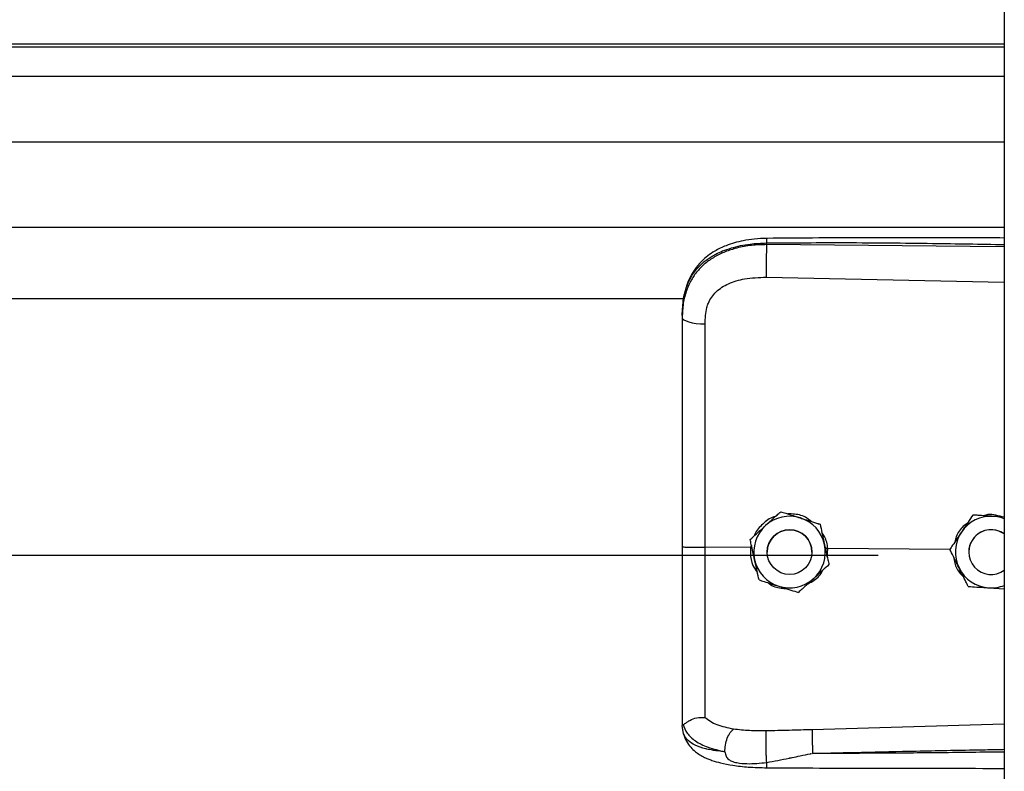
# Model space of a CAD drawing. Header units: inches. Extents: x 170 to 284, y 215 to 248.
# Tile 553 of 656: x 206.297 to 206.533, y 243.093 to 243.273. Entities that reach past the tile are written whole.
import ezdxf

# ---------------------------------------------------------------- set-up
doc = ezdxf.new("R2010")
doc.units = ezdxf.units.IN
doc.header["$LTSCALE"] = 0.25
doc.header["$MEASUREMENT"] = 0
doc.layers.add('LH FRONT OF HOOD', color=7, linetype='Continuous')

msp = doc.modelspace()

# ---------------------------------------------------------------- linework, layer by layer
at = {"layer": 'LH FRONT OF HOOD'}
for p, q in [((206.5326438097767, 244.0215643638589), (206.5326438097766, 239.8211148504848)), ((206.5326438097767, 243.2671230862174), (202.5003237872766, 243.2671230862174)), ((202.5003237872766, 243.2664837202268), (206.5326438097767, 243.2664837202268)), ((202.5003237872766, 243.2594656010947), (206.5326438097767, 243.2594656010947)), ((202.5003237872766, 243.2437815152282), (206.5326438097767, 243.2437815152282)), ((202.5003237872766, 243.2233935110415), (206.5326438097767, 243.2233935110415)), ((206.4757965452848, 243.2191818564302), (206.4757965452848, 243.2195932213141)), ((206.5326438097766, 243.2186451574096), (206.4757965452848, 243.2191818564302)), ((206.4757005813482, 243.2113930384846), (206.5326438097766, 243.2101834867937)), ((202.5768719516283, 243.206317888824), (206.4560926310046, 243.206317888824)), ((206.4556010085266, 243.2022586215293), (206.4556010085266, 243.2017703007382)), ((206.4791715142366, 243.1553267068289), (206.4791715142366, 243.1553250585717)), ((206.5251150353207, 243.1545302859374), (206.5251150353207, 243.1545319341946)), ((206.5261639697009, 243.1544640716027), (206.5251150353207, 243.1545319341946)), ((206.4885896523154, 243.1523260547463), (206.4885896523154, 243.1523244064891)), ((206.4718638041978, 243.1486706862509), (206.4718638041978, 243.1486690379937)), ((206.4719722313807, 243.1467354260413), (206.4610586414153, 243.1468398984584)), ((206.4721575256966, 243.147324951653), (206.4719722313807, 243.1467354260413)), ((206.4719722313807, 243.1467354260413), (206.4719744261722, 243.146735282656)), ((206.4759317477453, 243.1456681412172), (206.4759317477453, 243.1456673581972)), ((206.4866321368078, 243.1456673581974), (206.4866321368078, 243.1456681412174)), ((206.4904099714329, 243.1465588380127), (206.4898619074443, 243.1465048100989)), ((206.4903128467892, 243.1444413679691), (206.4904099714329, 243.1465588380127)), ((206.4904099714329, 243.1465588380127), (206.4904116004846, 243.146558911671)), ((206.5196436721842, 243.146279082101), (206.4904116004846, 243.146558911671)), ((206.5196296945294, 243.1463073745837), (206.5196296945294, 243.1463090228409)), ((206.5241434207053, 243.1456681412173), (206.5241434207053, 243.1456673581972)), ((202.5304915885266, 243.1449254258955), (206.5024760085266, 243.1449254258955)), ((206.4907000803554, 243.1426693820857), (206.4907000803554, 243.1426677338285)), ((206.5289402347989, 243.1371257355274), (206.5326438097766, 243.1368859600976)), ((206.4556010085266, 243.1047172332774), (206.4556010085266, 243.1041884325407)), ((206.4559407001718, 243.102203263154), (206.4556010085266, 243.1041884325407)), ((206.5326438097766, 243.1045117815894), (206.4867081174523, 243.1031799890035))]:
    msp.add_line(p, q, dxfattribs=at)
at = {"layer": 'LH FRONT OF HOOD', "flags": 128}
msp.add_lwpolyline([(206.4556010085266, 243.2017703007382), (206.4557049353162, 243.2014745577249), (206.4560128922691, 243.2011896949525), (206.4565135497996, 243.200926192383), (206.4571884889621, 243.2006937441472), (206.4580128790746, 243.200500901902), (206.458956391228, 243.2003547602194), (206.4599843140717, 243.2002606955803), (206.4610588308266, 243.2002221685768)], dxfattribs=at)
at = {"layer": 'LH FRONT OF HOOD'}
msp.add_circle((206.4812819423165, 243.1456673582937), 0.005350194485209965, dxfattribs=at)
for centre, radius, start, end in [((206.4812819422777, 243.1456681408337), 0.008560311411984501, 72.32793711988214, 132.3279357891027), ((206.4812819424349, 243.1456681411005), 0.008560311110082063, 12.32793744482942, 72.32793758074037), ((206.5294936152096, 243.1456681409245), 0.00856031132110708, 86.29353550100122, 146.2935346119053), ((206.5294936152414, 243.1456681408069), 0.008560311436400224, 68.4076756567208, 86.29353576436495), ((206.4812819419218, 243.1456681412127), 0.008560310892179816, 132.3279357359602, 192.3279369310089), ((206.4812819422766, 243.1456681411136), 0.005350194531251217, 1.112064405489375e-06, 179.9999988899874), ((206.5294936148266, 243.1456681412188), 0.008560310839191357, 146.2935348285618, 206.2935362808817), ((206.5294936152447, 243.1456681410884), 0.005350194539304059, 53.92810144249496, 179.9999986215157), ((206.5294936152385, 243.1456673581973), 0.005350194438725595, 53.92810057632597, 306.071899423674), ((206.4812819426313, 243.145668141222), 0.008560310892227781, 312.3279357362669, 12.32793693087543), ((206.4812819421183, 243.1456681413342), 0.008560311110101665, 192.3279374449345, 252.3279375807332), ((206.5294936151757, 243.1456681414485), 0.008560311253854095, 206.2935366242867, 266.2935360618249), ((206.4812819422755, 243.1456681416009), 0.008560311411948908, 252.3279371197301, 312.3279357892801), ((206.529493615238, 243.1456681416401), 0.008560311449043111, 266.2935357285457, 291.5923243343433)]:
    msp.add_arc(centre, radius, start, end, dxfattribs=at)
for points, knots in [([(206.4556010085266, 243.2022586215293), (206.4556637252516, 243.2036150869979), (206.4557821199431, 243.206175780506), (206.4567516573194, 243.209666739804), (206.4580408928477, 243.2120786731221), (206.4594047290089, 243.2137813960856), (206.4604876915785, 243.2148247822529), (206.4615466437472, 243.2156532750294), (206.4625360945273, 243.2163132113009), (206.4637704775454, 243.217008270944), (206.4653644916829, 243.2177339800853), (206.4680282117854, 243.2186420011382), (206.4715633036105, 243.2194019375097), (206.474469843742, 243.219533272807), (206.4757965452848, 243.2195932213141)], [0, 0, 0, 0, 0.1307156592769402, 0.2467609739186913, 0.3577928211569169, 0.4170971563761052, 0.4791482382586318, 0.5177152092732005, 0.5590896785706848, 0.6032945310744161, 0.663348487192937, 0.7353692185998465, 0.8792082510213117, 1, 1, 1, 1]), ([(206.4757965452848, 243.2191818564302), (206.474580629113, 243.2191485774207), (206.4721488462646, 243.2190820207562), (206.4688080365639, 243.2184602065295), (206.4658502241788, 243.2175179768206), (206.4633076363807, 243.2163003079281), (206.4610761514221, 243.2147548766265), (206.4592044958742, 243.2129136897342), (206.4577235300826, 243.2107833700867), (206.4565479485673, 243.2082141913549), (206.455755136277, 243.2051622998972), (206.4556524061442, 243.2029014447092), (206.4556010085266, 243.2017703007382)], [0, 0, 0, 0, 0.1111703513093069, 0.2223361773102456, 0.3162781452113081, 0.4102081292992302, 0.5024030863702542, 0.5945790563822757, 0.6845432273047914, 0.7745043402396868, 0.8871807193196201, 0.9999999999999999, 0.9999999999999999, 0.9999999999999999, 0.9999999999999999]), ([(206.4758151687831, 243.2206853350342), (206.4748165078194, 243.220646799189), (206.4729247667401, 243.2205738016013), (206.4696157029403, 243.2200454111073), (206.4663881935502, 243.2191514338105), (206.4636413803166, 243.2178471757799), (206.461655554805, 243.2165245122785), (206.4600143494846, 243.2150790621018), (206.4586991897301, 243.2134908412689), (206.4576239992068, 243.2117381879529), (206.4567667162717, 243.2098284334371), (206.4560218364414, 243.2073098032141), (206.4558064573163, 243.2053721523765), (206.4556874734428, 243.2043017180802)], [0, 0, 0, 0, 0.0977474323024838, 0.1851607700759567, 0.330612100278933, 0.436467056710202, 0.5083182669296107, 0.5850061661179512, 0.6719760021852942, 0.7307948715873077, 0.8036787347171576, 0.8915444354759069, 1, 1, 1, 1]), ([(206.4757965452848, 243.2191818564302), (206.475774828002, 243.2186060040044), (206.4757297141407, 243.2174097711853), (206.4756886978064, 243.215184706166), (206.4756754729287, 243.2130073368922), (206.4756924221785, 243.2119176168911), (206.4757005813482, 243.2113930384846)], [0, 0, 0, 0, 0.2406941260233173, 0.4999999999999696, 0.7593058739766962, 1, 1, 1, 1]), ([(206.4758153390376, 243.2206694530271), (206.4758141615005, 243.2206734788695), (206.4758101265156, 243.2206872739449), (206.4758049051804, 243.2205723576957), (206.475798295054, 243.2202795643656), (206.4757972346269, 243.2198636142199), (206.4757965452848, 243.2195932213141)], [0, 0, 0, 0, 0.09787641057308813, 0.3353863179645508, 0.5679606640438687, 1, 1, 1, 1]), ([(206.4757965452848, 243.2195932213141), (206.4821023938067, 243.2196325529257), (206.495341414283, 243.2197151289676), (206.5142910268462, 243.2195339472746), (206.5269315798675, 243.2193129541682), (206.5326438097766, 243.2192130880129)], [0, 0, 0, 0, 0.3326703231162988, 0.6984356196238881, 1, 1, 1, 1]), ([(206.5326438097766, 243.2207682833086), (206.5297446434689, 243.2207830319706), (206.5191167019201, 243.2208370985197), (206.5001732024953, 243.2208737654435), (206.4841299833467, 243.2207496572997), (206.4758151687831, 243.2206853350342)], [0, 0, 0, 0, 0.153045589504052, 0.5610439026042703, 1, 1, 1, 1]), ([(206.4614844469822, 243.2041554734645), (206.4614844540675, 243.2041554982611), (206.4615870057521, 243.2045144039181), (206.4620821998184, 243.205920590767), (206.4636182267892, 243.2081232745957), (206.4666852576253, 243.2100265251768), (206.470801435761, 243.211238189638), (206.4739542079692, 243.2113378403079), (206.4757005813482, 243.2113930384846)], [0, 0, 0, 0, 4.497367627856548e-06, 0.06509473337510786, 0.261670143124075, 0.475310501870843, 0.7093656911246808, 1, 1, 1, 1]), ([(206.4610588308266, 243.2002221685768), (206.4611288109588, 243.201546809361), (206.4611987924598, 243.202871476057), (206.4614844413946, 243.2041554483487), (206.4614844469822, 243.2041554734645)], [0, 0, 0, 0, 0.9999804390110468, 0.9999999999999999, 0.9999999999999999, 0.9999999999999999, 0.9999999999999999]), ([(206.4556010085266, 243.2017703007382), (206.4556010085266, 243.1981401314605), (206.4556010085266, 243.1908692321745), (206.4556010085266, 243.1797884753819), (206.4556010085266, 243.1686058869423), (206.4556010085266, 243.1576372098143), (206.4556010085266, 243.1503893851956), (206.4556010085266, 243.1469095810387)], [0, 0, 0, 0, 0.2027568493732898, 0.4061035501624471, 0.6088604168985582, 0.8122072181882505, 1, 1, 1, 1]), ([(206.4610586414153, 243.1468399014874), (206.4610586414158, 243.1468399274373), (206.4610587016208, 243.150226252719), (206.4610587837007, 243.1572729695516), (206.4610588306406, 243.1679461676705), (206.4610588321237, 243.1788222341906), (206.4610588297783, 243.1896095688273), (206.4610588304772, 243.1966846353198), (206.4610588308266, 243.2002221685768)], [0, 0, 0, 0, 1.439079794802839e-06, 0.1877923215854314, 0.3908439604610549, 0.59389561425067, 0.7969478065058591, 1, 1, 1, 1]), ([(206.4755176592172, 243.1519989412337), (206.4764581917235, 243.1528555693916), (206.4777126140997, 243.1539980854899), (206.4788795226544, 243.155060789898), (206.4791715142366, 243.1553267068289)], [0, 0, 0, 0, 0.7497733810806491, 1, 1, 1, 1]), ([(206.4755176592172, 243.151996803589), (206.4764581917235, 243.1528534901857), (206.4777126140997, 243.153996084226), (206.4788795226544, 243.1550590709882), (206.4791715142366, 243.1553250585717)], [0, 0, 0, 0, 0.7497733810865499, 1, 1, 1, 1]), ([(206.4791715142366, 243.1553267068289), (206.4795692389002, 243.1552000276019), (206.4810740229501, 243.1547207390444), (206.4826909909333, 243.1542056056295), (206.483880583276, 243.1538266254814)], [0, 0, 0, 0, 0.264306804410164, 0.9999999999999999, 0.9999999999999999, 0.9999999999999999, 0.9999999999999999]), ([(206.4791715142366, 243.1553250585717), (206.4795692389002, 243.1551983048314), (206.4810740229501, 243.1547187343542), (206.4826909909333, 243.1542035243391), (206.483880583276, 243.1538244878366)], [0, 0, 0, 0, 0.2643068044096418, 1, 1, 1, 1]), ([(206.4778922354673, 243.1541616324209), (206.4777570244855, 243.1541315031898), (206.4766052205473, 243.1538748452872), (206.4748479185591, 243.1524160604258), (206.4732291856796, 243.1508064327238), (206.4729013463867, 243.149698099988), (206.4728680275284, 243.1495854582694)], [0, 0, 0, 0, 0.05931474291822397, 0.5052766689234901, 0.9497204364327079, 1, 1, 1, 1]), ([(206.4865420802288, 243.1529785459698), (206.4861853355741, 243.1532686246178), (206.4850217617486, 243.1542147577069), (206.4829702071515, 243.1547822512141), (206.4814006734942, 243.1547860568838), (206.480864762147, 243.1547873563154)], [0, 0, 0, 0, 0.2255168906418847, 0.7355556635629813, 1, 1, 1, 1]), ([(206.483880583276, 243.1538266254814), (206.4840669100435, 243.1537672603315), (206.4855242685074, 243.1533029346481), (206.4871223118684, 243.1527936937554), (206.4884466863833, 243.1523716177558), (206.4885896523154, 243.1523260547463)], [0, 0, 0, 0, 0.1156468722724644, 0.90453427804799, 1, 1, 1, 1]), ([(206.483880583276, 243.1538244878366), (206.4840669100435, 243.153765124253), (206.4855242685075, 243.1533008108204), (206.4871223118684, 243.1527917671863), (206.4884466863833, 243.1523699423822), (206.4885896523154, 243.1523244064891)], [0, 0, 0, 0, 0.1156468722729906, 0.9045342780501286, 1, 1, 1, 1]), ([(206.5251150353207, 243.1545319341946), (206.5247352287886, 243.153962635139), (206.5239666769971, 243.1528106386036), (206.5230305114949, 243.1514073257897), (206.5224945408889, 243.1506038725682), (206.522372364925, 243.1504207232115)], [0, 0, 0, 0, 0.4299704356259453, 0.8700602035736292, 0.9999999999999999, 0.9999999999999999, 0.9999999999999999, 0.9999999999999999]), ([(206.5251150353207, 243.1545302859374), (206.5247352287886, 243.1539608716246), (206.5239666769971, 243.1528086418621), (206.5230305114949, 243.1514051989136), (206.5224945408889, 243.1506017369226), (206.522372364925, 243.1504185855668)], [0, 0, 0, 0, 0.429970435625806, 0.8700602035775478, 0.9999999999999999, 0.9999999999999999, 0.9999999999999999, 0.9999999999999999]), ([(206.5300469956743, 243.1542105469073), (206.5287774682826, 243.1542928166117), (206.5270842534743, 243.1544025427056), (206.5255091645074, 243.154504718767), (206.5251150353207, 243.1545302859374)], [0, 0, 0, 0, 0.749773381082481, 1, 1, 1, 1]), ([(206.5321185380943, 243.1540784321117), (206.5314576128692, 243.1542784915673), (206.5301872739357, 243.1546630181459), (206.5286240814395, 243.154687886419), (206.5278441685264, 243.1544257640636), (206.5276683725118, 243.1543666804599)], [0, 0, 0, 0, 0.4565421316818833, 0.8775020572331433, 0.9999999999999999, 0.9999999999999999, 0.9999999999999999, 0.9999999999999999]), ([(206.5326438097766, 243.1540424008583), (206.5320008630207, 243.1540840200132), (206.5311420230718, 243.1541396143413), (206.5302669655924, 243.1541962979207), (206.5300469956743, 243.1542105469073)], [0, 0, 0, 0, 0.7486223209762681, 1, 1, 1, 1]), ([(206.4718638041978, 243.1486706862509), (206.4723697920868, 243.1491316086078), (206.4733936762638, 243.1500643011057), (206.4746408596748, 243.1512003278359), (206.4753548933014, 243.1518506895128), (206.4755176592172, 243.1519989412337)], [0, 0, 0, 0, 0.4299704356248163, 0.870060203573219, 0.9999999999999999, 0.9999999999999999, 0.9999999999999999, 0.9999999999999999]), ([(206.4718638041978, 243.1486690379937), (206.4723697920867, 243.1491298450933), (206.4733936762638, 243.1500623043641), (206.4746408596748, 243.1511982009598), (206.4753548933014, 243.1518485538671), (206.4755176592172, 243.151996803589)], [0, 0, 0, 0, 0.4299704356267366, 0.8700602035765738, 1, 1, 1, 1]), ([(206.4885896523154, 243.1523260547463), (206.4887357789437, 243.1516574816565), (206.4890314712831, 243.1503046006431), (206.4893916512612, 243.1486565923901), (206.489597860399, 243.1477130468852), (206.4896448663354, 243.1474979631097)], [0, 0, 0, 0, 0.4299704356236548, 0.870060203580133, 0.9999999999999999, 0.9999999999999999, 0.9999999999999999, 0.9999999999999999]), ([(206.4885896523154, 243.1523244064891), (206.4887357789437, 243.151655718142), (206.4890314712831, 243.1503026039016), (206.4893916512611, 243.148654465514), (206.4895978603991, 243.1477109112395), (206.4896448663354, 243.147495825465)], [0, 0, 0, 0, 0.4299704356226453, 0.8700602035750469, 0.9999999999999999, 0.9999999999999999, 0.9999999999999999, 0.9999999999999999]), ([(206.4904116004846, 243.146558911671), (206.4904115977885, 243.1465589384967), (206.4903135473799, 243.1475345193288), (206.4900534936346, 243.1489267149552), (206.4892489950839, 243.150016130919), (206.489029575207, 243.1503132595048)], [0, 0, 0, 0, 1.999769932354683e-05, 0.7272642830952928, 1, 1, 1, 1]), ([(206.522372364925, 243.1504207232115), (206.5216663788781, 243.1493623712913), (206.5207247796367, 243.1479508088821), (206.5198488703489, 243.1466376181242), (206.5196296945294, 243.1463090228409)], [0, 0, 0, 0, 0.7497733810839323, 1, 1, 1, 1]), ([(206.522372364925, 243.1504185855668), (206.5216663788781, 243.1493602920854), (206.5207247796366, 243.1479488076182), (206.5198488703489, 243.1466358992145), (206.5196296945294, 243.1463073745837)], [0, 0, 0, 0, 0.7497733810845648, 1, 1, 1, 1]), ([(206.5237730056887, 243.1525203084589), (206.5234534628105, 243.1523023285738), (206.5223000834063, 243.1515155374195), (206.5212067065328, 243.1499149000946), (206.5209088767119, 243.1485101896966), (206.5208207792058, 243.1480946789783)], [0, 0, 0, 0, 0.2125142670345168, 0.7670631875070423, 1, 1, 1, 1]), ([(206.4729190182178, 243.1438404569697), (206.4726473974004, 243.1450833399), (206.4722851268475, 243.1467410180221), (206.4719481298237, 243.1482831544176), (206.4718638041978, 243.1486690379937)], [0, 0, 0, 0, 0.7497733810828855, 0.9999999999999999, 0.9999999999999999, 0.9999999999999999, 0.9999999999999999]), ([(206.4556010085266, 243.1469095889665), (206.4556010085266, 243.1438722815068), (206.4556010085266, 243.1376968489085), (206.4556010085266, 243.1289098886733), (206.4556010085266, 243.1207432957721), (206.4556010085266, 243.1141632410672), (206.4556010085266, 243.1087785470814), (206.4556010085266, 243.1060780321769), (206.4556010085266, 243.1047172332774)], [0, 0, 0, 0, 0.1870908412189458, 0.3803918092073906, 0.5558755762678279, 0.7364481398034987, 0.8671952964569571, 1, 1, 1, 1]), ([(206.4610588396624, 243.1061493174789), (206.461058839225, 243.1064120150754), (206.4610588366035, 243.1079864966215), (206.4610588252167, 243.1114178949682), (206.4610587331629, 243.11701922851), (206.4610584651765, 243.1234590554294), (206.4610581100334, 243.1306850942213), (206.461057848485, 243.1385599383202), (206.4610578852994, 243.1440879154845), (206.4610579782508, 243.1468398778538), (206.4610579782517, 243.1468399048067)], [0, 0, 0, 0, 0.03155846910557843, 0.1891461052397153, 0.3467338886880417, 0.50432776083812, 0.6619226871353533, 0.8309600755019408, 0.9999983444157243, 1, 1, 1, 1]), ([(206.4719744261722, 243.146735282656), (206.4719406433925, 243.1462814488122), (206.4718338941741, 243.1448473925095), (206.4722505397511, 243.1426848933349), (206.4732020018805, 243.1413284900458), (206.4735884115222, 243.1407776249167)], [0, 0, 0, 0, 0.2156616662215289, 0.6814629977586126, 1, 1, 1, 1]), ([(206.4896448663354, 243.1474979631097), (206.4899164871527, 243.1462550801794), (206.4902787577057, 243.1445974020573), (206.4906157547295, 243.1430552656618), (206.4907000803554, 243.1426693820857)], [0, 0, 0, 0, 0.7497733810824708, 1, 1, 1, 1]), ([(206.4896448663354, 243.147495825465), (206.4899164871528, 243.1462530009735), (206.4902787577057, 243.1445954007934), (206.4906157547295, 243.1430535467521), (206.4907000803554, 243.1426677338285)], [0, 0, 0, 0, 0.7497733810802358, 1, 1, 1, 1]), ([(206.5218189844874, 243.1418761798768), (206.5217323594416, 243.1420515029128), (206.5210548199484, 243.1434227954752), (206.5203118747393, 243.1449265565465), (206.5196961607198, 243.1461728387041), (206.5196296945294, 243.1463073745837)], [0, 0, 0, 0, 0.1156468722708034, 0.9045342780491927, 1, 1, 1, 1]), ([(206.4739742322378, 243.1390123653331), (206.4738281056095, 243.1396809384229), (206.4735324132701, 243.1410338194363), (206.473172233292, 243.1426818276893), (206.4729660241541, 243.1436253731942), (206.4729190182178, 243.1438404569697)], [0, 0, 0, 0, 0.4299704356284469, 0.8700602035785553, 0.9999999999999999, 0.9999999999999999, 0.9999999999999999, 0.9999999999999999]), ([(206.520565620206, 243.1444130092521), (206.5206141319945, 243.1439510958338), (206.5207607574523, 243.1425549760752), (206.5216064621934, 243.1409584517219), (206.5225405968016, 243.1401499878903), (206.5227700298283, 243.1399514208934)], [0, 0, 0, 0, 0.2716700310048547, 0.8211147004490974, 0.9999999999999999, 0.9999999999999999, 0.9999999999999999, 0.9999999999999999]), ([(206.485689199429, 243.1381035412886), (206.4861979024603, 243.1383656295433), (206.4876041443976, 243.1390901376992), (206.4888446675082, 243.1403215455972), (206.4892239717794, 243.141301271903), (206.4892370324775, 243.1413350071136)], [0, 0, 0, 0, 0.3536960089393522, 0.9777456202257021, 1, 1, 1, 1]), ([(206.4907000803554, 243.1426677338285), (206.4901940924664, 243.1422068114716), (206.4891702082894, 243.1412741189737), (206.4879230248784, 243.1401380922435), (206.4872089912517, 243.1394877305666), (206.4870462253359, 243.1393394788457)], [0, 0, 0, 0, 0.4299704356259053, 0.8700602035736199, 0.9999999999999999, 0.9999999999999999, 0.9999999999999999, 0.9999999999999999]), ([(206.5240082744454, 243.1374454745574), (206.5238233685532, 243.1378196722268), (206.5231237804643, 243.1392354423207), (206.5223720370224, 243.1407568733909), (206.5218189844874, 243.1418761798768)], [0, 0, 0, 0, 0.2643068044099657, 1, 1, 1, 1]), ([(206.4739742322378, 243.1390123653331), (206.4743719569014, 243.1388856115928), (206.4758767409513, 243.1384060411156), (206.4774937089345, 243.1378908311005), (206.4786833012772, 243.137511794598)], [0, 0, 0, 0, 0.2643068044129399, 1, 1, 1, 1]), ([(206.4870462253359, 243.1393394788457), (206.4861056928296, 243.1384828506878), (206.4848512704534, 243.1373403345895), (206.4836843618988, 243.1362776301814), (206.4833923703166, 243.1360117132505)], [0, 0, 0, 0, 0.749773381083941, 0.9999999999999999, 0.9999999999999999, 0.9999999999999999, 0.9999999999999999]), ([(206.4761328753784, 243.1383244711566), (206.476212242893, 243.1382577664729), (206.477085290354, 243.1375240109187), (206.478655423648, 243.1370448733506), (206.4800899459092, 243.1369604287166), (206.4804875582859, 243.1369370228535)], [0, 0, 0, 0, 0.0674096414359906, 0.7415101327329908, 1, 1, 1, 1]), ([(206.4786833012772, 243.137511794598), (206.4788696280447, 243.1374524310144), (206.4803269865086, 243.1369881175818), (206.4819250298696, 243.1364790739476), (206.4832494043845, 243.1360572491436), (206.4833923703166, 243.1360117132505)], [0, 0, 0, 0, 0.1156468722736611, 0.9045342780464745, 0.9999999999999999, 0.9999999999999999, 0.9999999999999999, 0.9999999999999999]), ([(206.5240082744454, 243.1374454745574), (206.5246912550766, 243.1374011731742), (206.5260732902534, 243.137311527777), (206.5277567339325, 243.1372024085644), (206.5287205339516, 243.1371399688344), (206.5289402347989, 243.1371257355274)], [0, 0, 0, 0, 0.4299704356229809, 0.8700602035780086, 1, 1, 1, 1]), ([(206.455798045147, 243.1044669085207), (206.455847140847, 243.104458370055), (206.4559479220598, 243.104440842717), (206.456239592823, 243.1046270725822), (206.4567050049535, 243.104957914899), (206.4575812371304, 243.1055379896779), (206.4590604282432, 243.1061561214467), (206.4604012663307, 243.1061522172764), (206.4610587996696, 243.1061503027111)], [0, 0, 0, 0, 0.1136768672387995, 0.2333502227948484, 0.3620694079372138, 0.5019163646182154, 0.7557448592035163, 1, 1, 1, 1]), ([(206.4678930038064, 243.1033252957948), (206.4665194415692, 243.1036131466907), (206.4644350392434, 243.1040499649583), (206.4622592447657, 243.1050906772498), (206.4614602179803, 243.1057959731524), (206.4610588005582, 243.1061503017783)], [0, 0, 0, 0, 0.4901989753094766, 0.743884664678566, 1, 1, 1, 1]), ([(206.4556010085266, 243.1047172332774), (206.4556010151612, 243.1047159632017), (206.4556010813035, 243.1047033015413), (206.4556082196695, 243.1045991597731), (206.455706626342, 243.104520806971), (206.4557943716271, 243.1044509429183)], [0, 0, 0, 0, 0.01193493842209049, 0.1189819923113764, 1, 1, 1, 1]), ([(206.4557938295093, 243.1044667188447), (206.4560694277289, 243.1037447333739), (206.4566354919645, 243.1022618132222), (206.4586883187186, 243.1004285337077), (206.4616765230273, 243.0988704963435), (206.464403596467, 243.0982473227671), (206.4658034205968, 243.0979274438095)], [0, 0, 0, 0, 0.2305257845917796, 0.4734878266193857, 0.7297379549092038, 1, 1, 1, 1]), ([(206.4658034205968, 243.0979274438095), (206.4658283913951, 243.0984577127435), (206.4658802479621, 243.0995589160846), (206.4663561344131, 243.1012207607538), (206.4670601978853, 243.1026069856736), (206.4676223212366, 243.1030918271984), (206.4678930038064, 243.1033252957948)], [0, 0, 0, 0, 0.2407679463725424, 0.5000000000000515, 0.7592320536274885, 1, 1, 1, 1]), ([(206.4757224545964, 243.1029178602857), (206.474370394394, 243.1029105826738), (206.4716683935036, 243.1028960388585), (206.4691617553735, 243.1031805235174), (206.467909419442, 243.1033226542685)], [0, 0, 0, 0, 0.5003922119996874, 1, 1, 1, 1]), ([(206.4658023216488, 243.0979257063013), (206.4652560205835, 243.0979828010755), (206.4639510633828, 243.0981191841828), (206.4625522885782, 243.0983473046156), (206.4615973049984, 243.0985411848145), (206.460363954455, 243.098819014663), (206.4586776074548, 243.0993852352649), (206.4568578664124, 243.1005107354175), (206.4562523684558, 243.1016281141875), (206.4559407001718, 243.102203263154)], [0, 0, 0, 0, 0.1091879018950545, 0.2608187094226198, 0.3077983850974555, 0.3355235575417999, 0.5627886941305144, 0.7749539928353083, 0.9999999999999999, 0.9999999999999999, 0.9999999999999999, 0.9999999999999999]), ([(206.4559576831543, 243.1021572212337), (206.4561466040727, 243.1015703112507), (206.4565013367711, 243.1004682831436), (206.4575144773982, 243.0990497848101), (206.4586435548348, 243.0979738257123), (206.4597908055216, 243.0971769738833), (206.4608379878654, 243.0966205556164), (206.4617808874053, 243.0962083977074), (206.4630263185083, 243.0957420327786), (206.4649712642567, 243.0951815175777), (206.4678503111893, 243.0946199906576), (206.4715839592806, 243.0941977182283), (206.4743653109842, 243.0941302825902), (206.475853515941, 243.0940942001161)], [0, 0, 0, 0, 0.098431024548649, 0.1848217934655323, 0.2573083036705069, 0.3158871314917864, 0.3722739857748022, 0.4121400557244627, 0.4615923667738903, 0.5575876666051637, 0.6828759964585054, 0.8303179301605, 1, 1, 1, 1]), ([(206.4758078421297, 243.0953473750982), (206.4757918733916, 243.0955879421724), (206.4757581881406, 243.0960954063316), (206.4757133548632, 243.0971055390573), (206.4756763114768, 243.0982929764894), (206.4756535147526, 243.0995648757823), (206.4756483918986, 243.1007683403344), (206.4756608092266, 243.1017642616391), (206.4756859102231, 243.1025036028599), (206.4757107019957, 243.1027846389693), (206.4757224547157, 243.1029178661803)], [0, 0, 0, 0, 0.1098512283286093, 0.2317256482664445, 0.3631776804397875, 0.500000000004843, 0.63682231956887, 0.7682743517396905, 0.8901487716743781, 1, 1, 1, 1]), ([(206.4867081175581, 243.1031799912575), (206.4848769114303, 243.1031319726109), (206.4812143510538, 243.1030359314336), (206.4775531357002, 243.1029572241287), (206.4757224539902, 243.1029178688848)], [0, 0, 0, 0, 0.4999797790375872, 1, 1, 1, 1]), ([(206.4867079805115, 243.1031799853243), (206.4867004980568, 243.1029411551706), (206.4866889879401, 243.1025737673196), (206.4866902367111, 243.1017118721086), (206.4866976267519, 243.100937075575), (206.4867120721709, 243.1000765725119), (206.4867378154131, 243.098917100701), (206.4867654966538, 243.0980737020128), (206.4867834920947, 243.0975254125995)], [0, 0, 0, 0, 0.2394508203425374, 0.3683426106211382, 0.4999696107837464, 0.6316010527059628, 0.7605056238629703, 0.9999999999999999, 0.9999999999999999, 0.9999999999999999, 0.9999999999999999]), ([(206.4867837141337, 243.0975230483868), (206.4906837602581, 243.0976223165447), (206.4989538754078, 243.0978328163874), (206.512065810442, 243.0981149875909), (206.523013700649, 243.0983275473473), (206.5300298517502, 243.0984556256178), (206.5322048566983, 243.0984936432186), (206.5326438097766, 243.0985013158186)], [0, 0, 0, 0, 0.2551597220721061, 0.5410705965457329, 0.8577348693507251, 0.9712884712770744, 1, 1, 1, 1]), ([(206.4658025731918, 243.0979224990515), (206.4658771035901, 243.0975521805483), (206.4659810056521, 243.0970359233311), (206.4663527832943, 243.0964385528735), (206.4667734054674, 243.0960056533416), (206.4675771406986, 243.0955611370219), (206.4690544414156, 243.095199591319), (206.4718152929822, 243.0949594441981), (206.4742120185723, 243.0951923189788), (206.4758078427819, 243.0953473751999)], [0, 0, 0, 0, 0.100126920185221, 0.1395859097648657, 0.1897135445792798, 0.2582342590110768, 0.3697357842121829, 0.5803479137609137, 1, 1, 1, 1]), ([(206.4758078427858, 243.0953473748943), (206.4775872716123, 243.095694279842), (206.4793748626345, 243.096042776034), (206.4811928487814, 243.09641012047), (206.4812638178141, 243.0964244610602), (206.4814988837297, 243.0964719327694), (206.4823670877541, 243.0966483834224), (206.4840074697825, 243.0969635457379), (206.485540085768, 243.0973268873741), (206.4864391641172, 243.0974868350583), (206.4865162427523, 243.0975005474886)], [0, 0, 0, 0, 0.5022751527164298, 0.5045790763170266, 0.5086566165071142, 0.5221306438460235, 0.5703313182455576, 0.7514263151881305, 0.9786895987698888, 1, 1, 1, 1]), ([(206.5326438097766, 243.0978562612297), (206.5300461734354, 243.0978243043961), (206.5249801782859, 243.0977619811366), (206.5174160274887, 243.0976811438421), (206.5097638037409, 243.0976118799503), (206.5020057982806, 243.0975603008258), (206.494283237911, 243.0975272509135), (206.4892463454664, 243.0975244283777), (206.4867837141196, 243.0975230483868)], [0, 0, 0, 0, 0.1699411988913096, 0.331424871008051, 0.4948424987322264, 0.6705311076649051, 0.8389164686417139, 1, 1, 1, 1]), ([(206.4758535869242, 243.0941160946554), (206.4758528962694, 243.0941092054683), (206.4758463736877, 243.0940441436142), (206.4758354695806, 243.0942338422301), (206.4758213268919, 243.0945607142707), (206.475812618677, 243.0949932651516), (206.475808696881, 243.0952840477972), (206.4758078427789, 243.0953473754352)], [0, 0, 0, 0, 0.03436729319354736, 0.324566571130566, 0.6210149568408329, 0.9174633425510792, 1, 1, 1, 1]), ([(206.4758535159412, 243.094094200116), (206.4800486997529, 243.0940726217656), (206.4890236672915, 243.0940264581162), (206.5033660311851, 243.0939848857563), (206.5181010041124, 243.0939607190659), (206.5280558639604, 243.0939572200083), (206.5326438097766, 243.0939556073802)], [0, 0, 0, 0, 0.2216322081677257, 0.4741489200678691, 0.7576483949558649, 1, 1, 1, 1])]:
    msp.add_open_spline(points, degree=3, knots=knots, dxfattribs=at)
msp.add_open_spline([(206.4556010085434, 243.146909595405), (206.4556821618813, 243.1469006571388), (206.4558444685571, 243.1468827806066), (206.4570972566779, 243.1468600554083), (206.4588947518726, 243.1468438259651), (206.4603369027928, 243.1468412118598), (206.461057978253, 243.1468399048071)], degree=3, dxfattribs=at)

doc.saveas('drawing.dxf')
